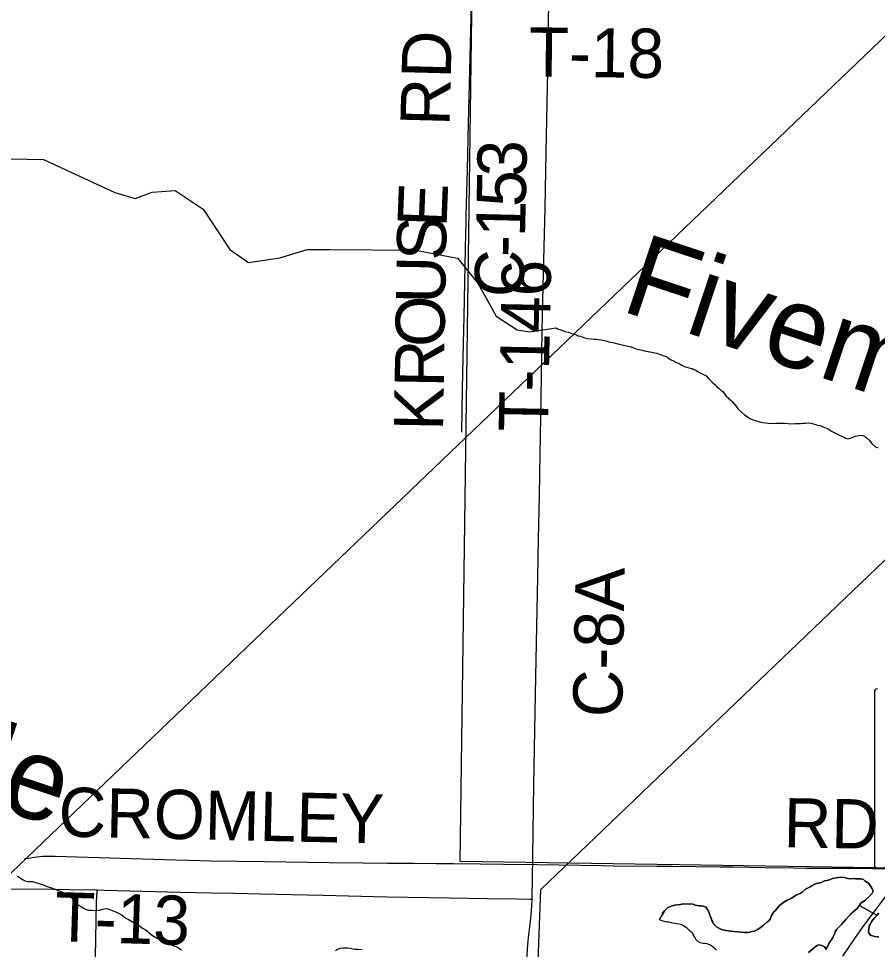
# Model space of a CAD drawing. Extents: x 2.4 to 73.1, y 4.5 to 25.6.
# Drawn here: x 46.309 to 46.805, y 20.521 to 21.058 of the extents above; entities that cross this region are included whole.
import ezdxf

# ---------------------------------------------------------------- set-up
doc = ezdxf.new("R2010")
doc.units = 0
for name, color, linetype in [('GM_X_County_Road', 7, 'Continuous'), ('GM_X_County_Road_Text', 7, 'Continuous'), ('GM_X_Major_River', 7, 'Continuous'), ('GM_X_Minor_Lake', 7, 'Continuous'), ('GM_X_Minor_River', 7, 'Continuous'), ('GM_X_Minor_River_Text', 7, 'Continuous'), ('GM_X_Section', 7, 'Continuous'), ('GM_X_State_Route', 7, 'Continuous'), ('GM_X_State_Shield', 7, 'Continuous'), ('GM_X_Township_Road', 7, 'Continuous'), ('GM_X_Township_Road_Text', 7, 'Continuous')]:
    doc.layers.add(name, color=color, linetype=linetype)

msp = doc.modelspace()

# ---------------------------------------------------------------- linework, layer by layer
at = {"layer": 'GM_X_County_Road'}
for points in [[(46.6114, 20.87782), (46.61162, 20.88667), (46.61178, 20.89441), (46.61197, 20.9035), (46.61311, 20.94851), (46.61373, 20.98114), (46.61462, 21.02777), (46.61527, 21.06817), (46.61573, 21.09458), (46.61613, 21.12566), (46.6167, 21.15597), (46.61698, 21.1711), (46.61732, 21.19093), (46.61745, 21.2005), (46.61762, 21.21173), (46.61776, 21.22202), (46.61885, 21.30097)], [(46.61012, 20.79511), (46.61013, 20.7956), (46.61082, 20.83914), (46.6114, 20.87782)], [(46.6057, 20.54966), (46.60607, 20.57404), (46.6067, 20.61605), (46.60779, 20.67828), (46.60887, 20.73584), (46.60936, 20.75762), (46.60984, 20.78251), (46.61012, 20.79511)]]:
    msp.add_lwpolyline(points, dxfattribs=at)
at = {"layer": 'GM_X_Major_River'}
for points in [[(46.80571, 20.54165), (46.80453, 20.54035), (46.80334, 20.53906), (46.80235, 20.53776), (46.80155, 20.53665), (46.80074, 20.53515), (46.80014, 20.53422), (46.79988, 20.53195), (46.79985, 20.531), (46.80001, 20.53004), (46.80111, 20.52867), (46.80205, 20.52845), (46.80319, 20.52822), (46.8047, 20.52798), (46.80565, 20.52795)], [(46.80565, 20.52795), (46.8047, 20.52798), (46.80319, 20.52822), (46.80205, 20.52845), (46.80111, 20.52867), (46.80001, 20.53004), (46.79985, 20.531), (46.79988, 20.53195), (46.80014, 20.53422), (46.80074, 20.53515), (46.80155, 20.53665), (46.80235, 20.53776), (46.80334, 20.53906), (46.80453, 20.54035), (46.80571, 20.54165)]]:
    msp.add_lwpolyline(points, dxfattribs=at)
at = {"layer": 'GM_X_Minor_Lake'}
for points in [[(46.7804, 20.53031), (46.78081, 20.53125), (46.78142, 20.53237), (46.7824, 20.53329), (46.78418, 20.53513), (46.78674, 20.5379), (46.78951, 20.54123), (46.79323, 20.54434), (46.79542, 20.54731), (46.79776, 20.54914), (46.79972, 20.55079), (46.80169, 20.55281), (46.8025, 20.55431), (46.80179, 20.55604), (46.8007, 20.5576), (46.79979, 20.55896), (46.79886, 20.55956), (46.79792, 20.56017), (46.79681, 20.56097), (46.79549, 20.56139), (46.79454, 20.56142), (46.79359, 20.56145), (46.79225, 20.5615), (46.79092, 20.56154), (46.78959, 20.5614), (46.78788, 20.56164), (46.78656, 20.56207), (46.78504, 20.56231), (46.78275, 20.56219), (46.78104, 20.56206), (46.77893, 20.56156), (46.77719, 20.56086), (46.77566, 20.56053), (46.77431, 20.56019), (46.77257, 20.5593), (46.77161, 20.55914), (46.7697, 20.55882), (46.76834, 20.55811), (46.76699, 20.55739), (46.76602, 20.55685), (46.76505, 20.55631), (46.7635, 20.55542), (46.76174, 20.55395), (46.76076, 20.55322), (46.75805, 20.55198), (46.75689, 20.55126), (46.75534, 20.55036), (46.75321, 20.54929), (46.75088, 20.54804), (46.74912, 20.54657), (46.74815, 20.54584), (46.74735, 20.54473), (46.74636, 20.54343), (46.74518, 20.54233), (46.74378, 20.54028), (46.74295, 20.53822), (46.74234, 20.5371), (46.74098, 20.53619), (46.73903, 20.53454), (46.73726, 20.53308), (46.73571, 20.53218), (46.73378, 20.53129), (46.73244, 20.53096), (46.73128, 20.53062), (46.72995, 20.53047), (46.72823, 20.53053), (46.72652, 20.53058), (46.72444, 20.53084), (46.72216, 20.53111), (46.72026, 20.53117), (46.71874, 20.53141), (46.71742, 20.53165), (46.71495, 20.53211), (46.71346, 20.53292), (46.71196, 20.53373), (46.7103, 20.5355), (46.70995, 20.53646), (46.70941, 20.53743), (46.70888, 20.53878), (46.70818, 20.54052), (46.70766, 20.54225), (46.70713, 20.54359), (46.70566, 20.54517), (46.70434, 20.54559), (46.70321, 20.54582), (46.70187, 20.54586), (46.70093, 20.54608), (46.69979, 20.54631), (46.69866, 20.54673), (46.69544, 20.54703), (46.69391, 20.54689), (46.69277, 20.54693), (46.69123, 20.5466), (46.68952, 20.54646), (46.68779, 20.54614), (46.68587, 20.54563), (46.68375, 20.54475), (46.68198, 20.54291), (46.68079, 20.54143), (46.68198, 20.54291), (46.68076, 20.54067)], [(46.68076, 20.54067), (46.68198, 20.54291), (46.68079, 20.54143), (46.68198, 20.54291), (46.68375, 20.54475), (46.68587, 20.54563), (46.68779, 20.54614), (46.68952, 20.54646), (46.69123, 20.5466), (46.69277, 20.54693), (46.69391, 20.54689), (46.69544, 20.54703), (46.69866, 20.54673), (46.69979, 20.54631), (46.70093, 20.54608), (46.70187, 20.54586), (46.70321, 20.54582), (46.70434, 20.54559), (46.70566, 20.54517), (46.70713, 20.54359), (46.70766, 20.54225), (46.70818, 20.54052), (46.70888, 20.53878), (46.70941, 20.53743), (46.70995, 20.53646), (46.7103, 20.5355), (46.71196, 20.53373), (46.71346, 20.53292), (46.71495, 20.53211), (46.71742, 20.53165), (46.71874, 20.53141), (46.72026, 20.53117), (46.72216, 20.53111), (46.72444, 20.53084), (46.72652, 20.53058), (46.72823, 20.53053), (46.72995, 20.53047), (46.73128, 20.53062), (46.73244, 20.53096), (46.73378, 20.53129), (46.73571, 20.53218), (46.73726, 20.53308), (46.73903, 20.53454), (46.74098, 20.53619), (46.74234, 20.5371), (46.74295, 20.53822), (46.74378, 20.54028), (46.74518, 20.54233), (46.74636, 20.54343), (46.74735, 20.54473), (46.74815, 20.54584), (46.74912, 20.54657), (46.75088, 20.54804), (46.75321, 20.54929), (46.75534, 20.55036), (46.75689, 20.55126), (46.75805, 20.55198), (46.76076, 20.55322), (46.76174, 20.55395), (46.7635, 20.55542), (46.76505, 20.55631), (46.76602, 20.55685), (46.76699, 20.55739), (46.76834, 20.55811), (46.7697, 20.55882), (46.77161, 20.55914), (46.77257, 20.5593), (46.77431, 20.56019), (46.77566, 20.56053), (46.77719, 20.56086), (46.77893, 20.56156), (46.78104, 20.56206), (46.78275, 20.56219), (46.78504, 20.56231), (46.78656, 20.56207), (46.78788, 20.56164), (46.78959, 20.5614), (46.79092, 20.56154), (46.79225, 20.5615), (46.79359, 20.56145), (46.79454, 20.56142), (46.79549, 20.56139), (46.79681, 20.56097), (46.79792, 20.56017), (46.79886, 20.55956), (46.79979, 20.55896), (46.8007, 20.5576), (46.80179, 20.55604), (46.8025, 20.55431), (46.80169, 20.55281), (46.79972, 20.55079), (46.79776, 20.54914), (46.79542, 20.54731), (46.79323, 20.54434), (46.78951, 20.54123), (46.78674, 20.5379), (46.78418, 20.53513), (46.7824, 20.53329), (46.78142, 20.53237), (46.78081, 20.53125), (46.7804, 20.53031)], [(46.68076, 20.54067), (46.67896, 20.53788), (46.68103, 20.53724), (46.68235, 20.53681), (46.68349, 20.53658), (46.68463, 20.53654), (46.68595, 20.53631), (46.6869, 20.53609), (46.68784, 20.53587), (46.68917, 20.53563), (46.6905, 20.5354), (46.69144, 20.53518), (46.69294, 20.53456), (46.69388, 20.53395), (46.69481, 20.53335), (46.69573, 20.53237), (46.69665, 20.53139), (46.69777, 20.53059), (46.6983, 20.52943), (46.69884, 20.52846), (46.69957, 20.52749), (46.70011, 20.52633), (46.70103, 20.52554), (46.70253, 20.52472), (46.70442, 20.52428), (46.70537, 20.52425), (46.70651, 20.52402), (46.70745, 20.5238), (46.70858, 20.52338), (46.71025, 20.522), (46.71118, 20.5212), (46.71211, 20.52041)], [(46.68076, 20.54067), (46.67896, 20.53788), (46.68103, 20.53724), (46.68235, 20.53681), (46.68349, 20.53658), (46.68463, 20.53654), (46.68595, 20.53631), (46.6869, 20.53609), (46.68784, 20.53587), (46.68917, 20.53563), (46.6905, 20.5354), (46.69144, 20.53518), (46.69294, 20.53456), (46.69388, 20.53395), (46.69481, 20.53335), (46.69573, 20.53237), (46.69665, 20.53139), (46.69777, 20.53059), (46.6983, 20.52943), (46.69884, 20.52846), (46.69957, 20.52749), (46.70011, 20.52633), (46.70103, 20.52554), (46.70253, 20.52472), (46.70442, 20.52428), (46.70537, 20.52425), (46.70651, 20.52402), (46.70745, 20.5238), (46.70858, 20.52338), (46.71025, 20.522), (46.71118, 20.5212), (46.71211, 20.52041)], [(46.76518, 20.51884), (46.76773, 20.52103), (46.76969, 20.52268), (46.77085, 20.5234), (46.77218, 20.52317), (46.77443, 20.52214), (46.77533, 20.52059), (46.77575, 20.52172), (46.77635, 20.52265), (46.77676, 20.52359), (46.77717, 20.52452), (46.77817, 20.52601), (46.77917, 20.5275), (46.77999, 20.52919), (46.7804, 20.53031)], [(46.7804, 20.53031), (46.77999, 20.52919), (46.77917, 20.5275), (46.77817, 20.52601), (46.77717, 20.52452), (46.77676, 20.52359), (46.77635, 20.52265), (46.77575, 20.52172), (46.77533, 20.52059), (46.77443, 20.52214), (46.77218, 20.52317), (46.77085, 20.5234), (46.76969, 20.52268), (46.76773, 20.52103), (46.76518, 20.51884)]]:
    msp.add_lwpolyline(points, dxfattribs=at)
at = {"layer": 'GM_X_Minor_River'}
msp.add_line((46.79463, 20.54609), (46.80457, 20.54037), dxfattribs=at)
for points in [[(46.60122, 20.30202), (46.61067, 20.55521), (47.78988, 21.68452)], [(46.05166, 20.07827), (46.06112, 20.33147), (47.24033, 21.46078)], [(46.29433, 20.97731), (46.32361, 20.97666), (46.36483, 20.95753), (46.37662, 20.95408), (46.38632, 20.95785), (46.39963, 20.95876), (46.41578, 20.94807), (46.43114, 20.92465), (46.44196, 20.9172), (46.46003, 20.92), (46.47582, 20.92471), (46.48894, 20.92467), (46.53838, 20.92434), (46.56252, 20.91971), (46.57428, 20.90522), (46.5849, 20.88618), (46.59705, 20.87835), (46.60406, 20.87711)], [(46.60406, 20.87711), (46.61951, 20.87946), (46.62025, 20.87887), (46.62157, 20.87863), (46.62327, 20.87801), (46.62458, 20.87739), (46.62666, 20.87694), (46.62855, 20.87631), (46.63024, 20.87587), (46.63118, 20.87546), (46.63231, 20.87485), (46.63363, 20.87462), (46.63457, 20.87421), (46.63589, 20.87378), (46.63759, 20.87335), (46.63987, 20.87308), (46.64139, 20.87303), (46.64272, 20.87299), (46.64385, 20.87276), (46.64556, 20.87251), (46.64727, 20.87227), (46.64821, 20.87204), (46.64991, 20.87142), (46.65104, 20.87119), (46.65218, 20.87096), (46.65596, 20.87008), (46.65766, 20.86964), (46.66012, 20.86918), (46.66201, 20.86873), (46.6637, 20.86811), (46.66578, 20.86747), (46.66748, 20.86703), (46.66917, 20.86659), (46.67049, 20.86617), (46.67163, 20.86594), (46.67353, 20.86569), (46.67466, 20.86546), (46.67561, 20.86524), (46.67655, 20.86502), (46.67769, 20.86479), (46.67863, 20.86457), (46.67957, 20.86416), (46.6807, 20.86374), (46.68164, 20.86333), (46.68277, 20.86291), (46.68371, 20.8625), (46.68501, 20.86169), (46.68595, 20.86109), (46.68726, 20.86048), (46.68857, 20.85967), (46.68988, 20.85906), (46.691, 20.85845), (46.69213, 20.85803), (46.69363, 20.85722), (46.69551, 20.85659), (46.69702, 20.85616), (46.69797, 20.85594), (46.69891, 20.85553), (46.70004, 20.85511), (46.70097, 20.85451), (46.7019, 20.8539), (46.7034, 20.85309), (46.7049, 20.85228), (46.70603, 20.85187), (46.7075, 20.85029), (46.70879, 20.84892), (46.70989, 20.84774), (46.711, 20.84675), (46.71211, 20.84558), (46.71359, 20.84439), (46.71452, 20.84359), (46.71564, 20.8428), (46.71765, 20.84007), (46.71857, 20.83927), (46.7193, 20.8383), (46.72024, 20.8377), (46.72116, 20.83691), (46.72226, 20.83554), (46.72373, 20.83378), (46.72446, 20.8328), (46.72612, 20.83122), (46.72816, 20.82925), (46.72909, 20.82865), (46.73058, 20.82765), (46.7317, 20.82704), (46.73321, 20.82642), (46.7349, 20.8258), (46.73697, 20.82516), (46.73868, 20.82491), (46.74039, 20.82466), (46.74209, 20.82442), (46.74418, 20.82435), (46.74628, 20.82447), (46.74761, 20.82442), (46.74914, 20.82456), (46.75123, 20.82449), (46.75332, 20.82423), (46.7556, 20.82416), (46.75751, 20.82428), (46.75884, 20.82424), (46.76056, 20.82437)], [(46.76056, 20.82437), (46.76209, 20.82451), (46.76342, 20.82447), (46.76533, 20.8246), (46.76666, 20.82455), (46.76779, 20.82413), (46.76911, 20.82371), (46.77043, 20.82329), (46.77175, 20.82305), (46.77269, 20.82264), (46.77401, 20.82221), (46.77495, 20.8218), (46.77589, 20.82139), (46.77701, 20.82078), (46.77813, 20.81999), (46.78375, 20.81714), (46.78544, 20.81651), (46.78657, 20.8159), (46.78789, 20.81548), (46.78942, 20.81581), (46.79135, 20.8165), (46.79232, 20.81704), (46.79327, 20.8172), (46.795, 20.81752), (46.79651, 20.81728), (46.7982, 20.81647), (46.79913, 20.81568), (46.80042, 20.81449), (46.80133, 20.81313), (46.80244, 20.81195), (46.80336, 20.81097), (46.80543, 20.81014)], [(46.30863, 20.56295), (46.31012, 20.56195), (46.31161, 20.56095), (46.31312, 20.56033), (46.31462, 20.5599), (46.31577, 20.55986), (46.31729, 20.55981), (46.31918, 20.55937), (46.32031, 20.55895), (46.32163, 20.55853), (46.32351, 20.55789), (46.32577, 20.55706), (46.32822, 20.55622), (46.33029, 20.55538), (46.33217, 20.55475), (46.33311, 20.55434), (46.33424, 20.55392), (46.3361, 20.55272), (46.3378, 20.55209), (46.3391, 20.5511), (46.34003, 20.55049), (46.34094, 20.54913), (46.34223, 20.54795), (46.34333, 20.54658), (46.34501, 20.54557), (46.34632, 20.54477), (46.34745, 20.54416), (46.34876, 20.54355), (46.3497, 20.54333), (46.35142, 20.54327), (46.35408, 20.54318)], [(46.35408, 20.54318), (46.35523, 20.54333), (46.35618, 20.5433), (46.35714, 20.54365), (46.35868, 20.54417), (46.3604, 20.5443), (46.36171, 20.54369), (46.36379, 20.54305), (46.36698, 20.54161), (46.36847, 20.5408), (46.3694, 20.54001), (46.37108, 20.53881), (46.37314, 20.53779), (46.375, 20.53659), (46.37688, 20.53557), (46.37912, 20.53436), (46.38079, 20.53297), (46.38247, 20.53196), (46.38377, 20.53097), (46.38489, 20.52998), (46.38656, 20.52878), (46.38843, 20.52758), (46.39331, 20.52532), (46.39518, 20.5245), (46.39724, 20.52329), (46.3995, 20.52265), (46.40082, 20.52222), (46.40175, 20.52143), (46.40324, 20.52043)], [(46.49216, 20.52013), (46.49332, 20.52085), (46.49505, 20.52137), (46.49639, 20.52151), (46.49773, 20.52166), (46.49925, 20.52161), (46.50077, 20.52137), (46.50304, 20.52091), (46.50551, 20.52083), (46.5076, 20.52057)]]:
    msp.add_lwpolyline(points, dxfattribs=at)
at = {"layer": 'GM_X_Section'}
msp.add_lwpolyline([(46.57099, 21.07417), (47.06591, 21.06446), (47.05608, 20.56384), (46.56414, 20.5714)], close=True, dxfattribs=at)
at = {"layer": 'GM_X_State_Route'}
msp.add_lwpolyline([(46.78487, 20.51672), (46.79218, 20.52755), (46.79724, 20.53465), (46.81527, 20.55883)], dxfattribs=at)
at = {"layer": 'GM_X_State_Shield'}
msp.add_line((46.80328, 20.66931), (46.80328, 20.56925), dxfattribs=at)
for centre, major_axis, start_param, end_param in [((46.80517, 20.66953), (0.00191, 0), 1.712693, 3.28349), ((46.80519, 20.56903), (0.00193, 0), 3.00124, 4.508301), ((46.80548, 20.57927), (0.0147, 0), 4.665946, 4.897461)]:
    msp.add_ellipse(centre, major_axis=major_axis, ratio=0.8, start_param=start_param, end_param=end_param, dxfattribs=at)
at = {"layer": 'GM_X_Township_Road'}
for points in [[(46.6114, 20.87782), (46.61162, 20.88667), (46.61178, 20.89441), (46.61197, 20.9035), (46.61311, 20.94851), (46.61373, 20.98114), (46.61462, 21.02777), (46.61527, 21.06817), (46.61573, 21.09458), (46.61613, 21.12566), (46.6167, 21.15597), (46.61698, 21.1711), (46.61732, 21.19093), (46.61745, 21.2005), (46.61762, 21.21173), (46.61776, 21.22202), (46.61885, 21.30097)], [(46.56754, 20.93927), (46.56761, 20.94425), (46.56836, 20.97097), (46.569, 20.99739), (46.57013, 21.0437), (46.57064, 21.06608), (46.57084, 21.07395)], [(46.56509, 20.8193), (46.56549, 20.84448), (46.56604, 20.87059), (46.56638, 20.88582), (46.56706, 20.91566), (46.56746, 20.9343), (46.56754, 20.93927)], [(46.61012, 20.79511), (46.61013, 20.7956), (46.61082, 20.83914), (46.6114, 20.87782)], [(46.6057, 20.54966), (46.60607, 20.57404), (46.6067, 20.61605), (46.60779, 20.67828), (46.60887, 20.73584), (46.60936, 20.75762), (46.60984, 20.78251), (46.61012, 20.79511)], [(46.31261, 20.5731), (46.31502, 20.57342), (46.31714, 20.57375), (46.31983, 20.57417), (46.32332, 20.57449), (46.32612, 20.57454), (46.33046, 20.57443), (46.39959, 20.57233), (46.40779, 20.57211), (46.41991, 20.5719), (46.4513, 20.5714), (46.4886, 20.57089), (46.50787, 20.57062), (46.52216, 20.57051), (46.5374, 20.57039), (46.5504, 20.57027), (46.56021, 20.57019), (46.57594, 20.57011), (46.58921, 20.56993), (46.60869, 20.56971), (46.62127, 20.56954), (46.64551, 20.56904), (46.65235, 20.56892), (46.67766, 20.56874)], [(46.67766, 20.56874), (46.67968, 20.56873), (46.68621, 20.56866), (46.71417, 20.5684), (46.72163, 20.56836), (46.73996, 20.568), (46.75642, 20.56773), (46.76357, 20.56768), (46.76667, 20.56767), (46.77133, 20.56762), (46.77941, 20.56761), (46.7906, 20.5675), (46.80147, 20.5674), (46.80769, 20.56731), (46.81665, 20.56702), (46.82147, 20.56687)], [(46.10423, 20.55908), (46.11657, 20.55892), (46.13366, 20.55856), (46.17252, 20.55792), (46.22068, 20.55683), (46.2471, 20.55643), (46.2688, 20.55616), (46.30299, 20.55575), (46.32941, 20.55545), (46.33873, 20.55533), (46.35458, 20.555)], [(46.35348, 20.50772), (46.35388, 20.52637), (46.35425, 20.54815), (46.35453, 20.55406), (46.35458, 20.555)], [(46.35458, 20.555), (46.35892, 20.55491), (46.40243, 20.55371), (46.42107, 20.55335), (46.4335, 20.55313), (46.44904, 20.5528), (46.48477, 20.55194), (46.52206, 20.55109), (46.55781, 20.55045), (46.57956, 20.55002), (46.59666, 20.54988), (46.60476, 20.54969), (46.6057, 20.54966)], [(46.59693, 20.30195), (46.59793, 20.32301), (46.59818, 20.33159), (46.59872, 20.34713), (46.59879, 20.35802), (46.59876, 20.36188), (46.59872, 20.36579), (46.59858, 20.37513), (46.5985, 20.37823), (46.59855, 20.38912), (46.59887, 20.40779), (46.59928, 20.42802), (46.59974, 20.44045), (46.60149, 20.47152), (46.60195, 20.48396), (46.60263, 20.51196), (46.60305, 20.52128), (46.60354, 20.52748), (46.6047, 20.53675), (46.60537, 20.54294), (46.60569, 20.54915), (46.6057, 20.54966)]]:
    msp.add_lwpolyline(points, dxfattribs=at)

# ---------------------------------------------------------------- texts
at = {"layer": 'GM_X_County_Road_Text'}
for s, height, rotation, p in [('3', 0.02841, 88.8945, (46.60229, 20.96652)), ('5', 0.02841, 88.8085, (46.60193, 20.94911)), ('1', 0.02841, 88.6943, (46.60153, 20.93169)), ('-', 0.02841, 88.6097, (46.60125, 20.92009)), ('C', 0.02841, 88.5932, (46.60068, 20.89693)), ('C-8A', 0.028409, 88.9308, (46.65752, 20.65451))]:
    msp.add_text(s, height=height, rotation=rotation, dxfattribs=at).set_placement(p)
at = {"layer": 'GM_X_Minor_River_Text'}
for p in [(46.65592, 20.88964), (46.10637, 20.6659)]:
    msp.add_text('Fivemile', height=0.047374, rotation=341.5555, dxfattribs=at).set_placement(p)
at = {"layer": 'GM_X_Township_Road_Text'}
for s, height, rotation, p in [('T-18', 0.028409, 359.2931, (46.60354, 21.02463)), ('RD', 0.028409, 88.5383, (46.55796, 20.99582)), ('E', 0.02841, 87.7537, (46.55623, 20.93728)), ('S', 0.02841, 88.869, (46.55585, 20.91826)), ('U', 0.02841, 89.0419, (46.55544, 20.89329)), ('T-146', 0.028409, 88.8763, (46.6147, 20.81934)), ('O', 0.02841, 89.0419, (46.55502, 20.86829)), ('R', 0.02841, 89.0436, (46.55463, 20.84496)), ('K', 0.02841, 89.0419, (46.55421, 20.81997)), ('CROMLEY', 0.028409, 358.732, (46.3321, 20.58594)), ('RD', 0.028409, 359.0105, (46.75066, 20.57968)), ('T-13', 0.028409, 358.2318, (46.32971, 20.52548))]:
    msp.add_text(s, height=height, rotation=rotation, dxfattribs=at).set_placement(p)

doc.saveas('drawing.dxf')
